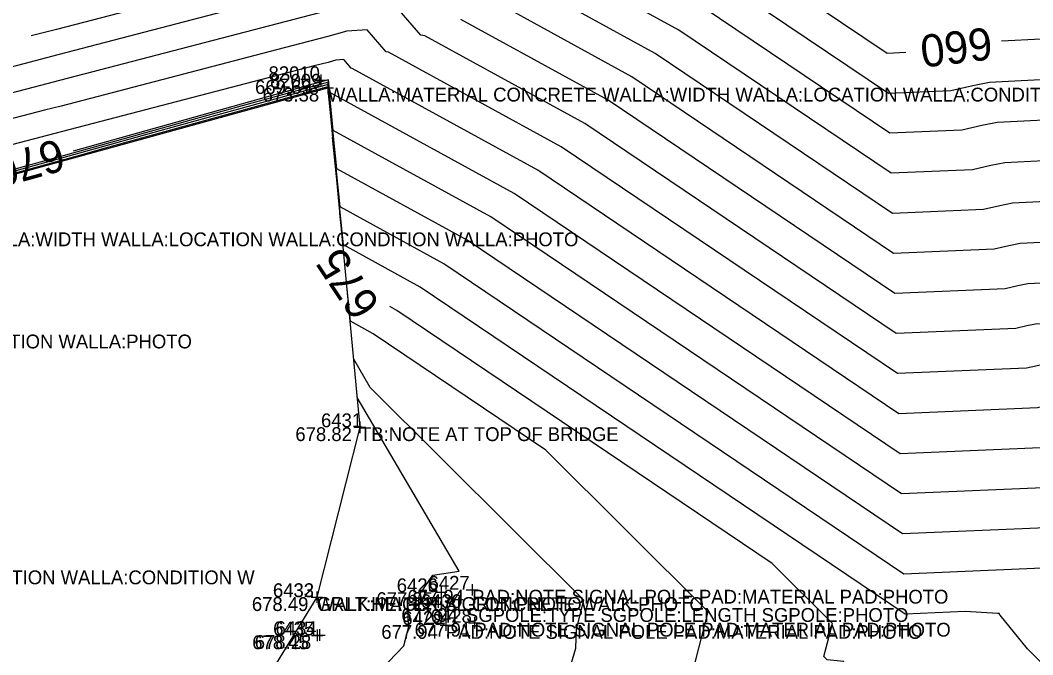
# Model space of a CAD drawing. Extents: x 2129350 to 2137777, y 657588 to 659885.
# Drawn here: x 2132501.7 to 2132589.7, y 658358 to 658413.1 of the extents above; entities that cross this region are included whole.
import ezdxf

# ---------------------------------------------------------------- set-up
doc = ezdxf.new("R2010")
doc.units = 0
for name, color, linetype in [('BR_X_SV_Abut_Text', 7, 'Continuous'), ('DT_X_Contour_Major', 7, 'Continuous'), ('DT_X_Contour_Minor', 7, 'Continuous'), ('DT_X_TIN_Hull', 7, 'Continuous'), ('SV_X_Shot_Marker', 7, 'Continuous'), ('SV_X_Text_Comment', 7, 'Continuous'), ('SV_X_Text_Elevation', 7, 'Continuous'), ('SV_X_Text_Name', 7, 'Continuous')]:
    doc.layers.add(name, color=color, linetype=linetype)

msp = doc.modelspace()

# ---------------------------------------------------------------- linework, layer by layer
at = {"layer": 'BR_X_SV_Abut_Text'}
for p, q in [((2132528.456, 658407.764), (2132528.456, 658406.764)), ((2132527.956, 658407.264), (2132528.956, 658407.264)), ((2132528.456, 658407.264), (2132528.456, 658407.264))]:
    msp.add_line(p, q, dxfattribs=at)
at = {"layer": 'DT_X_Contour_Major'}
for points in [[(2132488.795, 658419.425), (2132490.987, 658419.992), (2132496.593, 658421.453), (2132504.207, 658423.415), (2132509.817, 658424.878), (2132528.046, 658429.575), (2132537.836, 658432.348), (2132548.053, 658433.041), (2132557.688, 658421.915), (2132558.901, 658421.727), (2132565.06, 658418.348), (2132577.04, 658410.267), (2132578.66, 658410.335)], [(2132586.968, 658411.341), (2132590.414, 658411.513), (2132603.554, 658413.836), (2132608.119, 658414.066), (2132613.163, 658414.391), (2132628.717, 658417.095), (2132633.983, 658417.492), (2132635.261, 658417.728), (2132640.318, 658418.23), (2132654.425, 658420.823), (2132659.583, 658421.415), (2132665.23, 658422.186), (2132671.224, 658423.28), (2132677.203, 658424.205), (2132683.603, 658425.338), (2132685.824, 658425.721)], [(2132592.767, 658393.933), (2132588.586, 658393.725), (2132587.607, 658393.533), (2132586.335, 658393.23), (2132577.598, 658392.865), (2132554.854, 658408.205), (2132543.161, 658414.621), (2132542.577, 658414.711), (2132537.934, 658420.073), (2132533.01, 658419.739), (2132528.292, 658418.403), (2132519.507, 658416.139), (2132504.874, 658412.324), (2132502.67, 658411.756)], [(2132595.311, 658376.363), (2132591.904, 658376.193), (2132591.523, 658376.118), (2132591.028, 658376), (2132578.156, 658375.463), (2132544.648, 658398.063), (2132528.625, 658406.854), (2132528.514, 658407.94), (2132526.496, 658407.385), (2132506.335, 658401.763)], [(2132529.693, 658394.442), (2132529.499, 658396.353), (2132529.486, 658396.35)], [(2132582.492, 658312.251), (2132582.969, 658315.09), (2132584.854, 658324.295), (2132584.67, 658325.856), (2132583.26, 658333.494), (2132582.217, 658335.768), (2132580.904, 658339.478), (2132576.594, 658350.45), (2132575.982, 658351.384), (2132574.241, 658353.471), (2132573.706, 658354.823), (2132573.725, 658355.145), (2132573.269, 658357.424), (2132571.822, 658357.557), (2132571.545, 658357.867), (2132572.276, 658360.713), (2132567.044, 658365.932), (2132534.442, 658387.92), (2132533.824, 658388.259)]]:
    msp.add_lwpolyline(points, dxfattribs=at)
at = {"layer": 'DT_X_Contour_Minor'}
for points in [[(2132686.973, 658413.356), (2132683.517, 658412.744), (2132674.931, 658411.415), (2132671.425, 658410.776), (2132663.255, 658409.66), (2132655.791, 658408.804), (2132646.567, 658407.108), (2132639.122, 658406.369), (2132638.252, 658406.209), (2132630.485, 658405.623), (2132619.483, 658403.71), (2132611.888, 658403.22), (2132605.014, 658402.874), (2132595.151, 658401.13), (2132587.258, 658400.737), (2132586.04, 658400.499), (2132584.458, 658400.122), (2132577.375, 658399.826), (2132558.936, 658412.262), (2132549.457, 658417.463)], [(2132563.019, 658416.319), (2132577.152, 658406.787), (2132582.581, 658407.014), (2132584.474, 658407.465), (2132585.931, 658407.75), (2132591.993, 658408.052), (2132604.041, 658410.182), (2132609.375, 658410.451), (2132615.27, 658410.831), (2132629.306, 658413.271)], [(2132714.498, 658414.57), (2132706.548, 658412.74), (2132703.917, 658412.273), (2132695.721, 658410.675), (2132688.096, 658409.362), (2132685.622, 658408.924), (2132676.167, 658407.46), (2132673.491, 658406.972), (2132664.479, 658405.741), (2132656.247, 658404.797), (2132648.65, 658403.401), (2132640.409, 658402.583), (2132639.675, 658402.447), (2132631.074, 658401.798), (2132621.59, 658400.15), (2132613.145, 658399.605), (2132605.501, 658399.22), (2132596.73, 658397.67), (2132587.922, 658397.231), (2132586.824, 658397.016), (2132585.397, 658396.676), (2132577.487, 658396.345), (2132556.895, 658410.234), (2132546.309, 658416.042)], [(2132643.943, 658391.164), (2132632.843, 658390.326), (2132627.91, 658389.469), (2132616.914, 658388.76), (2132606.961, 658388.259), (2132601.467, 658387.287), (2132589.913, 658386.712), (2132589.173, 658386.567), (2132588.212, 658386.338), (2132577.821, 658385.904), (2132550.771, 658404.148), (2132536.866, 658411.778), (2132536.532, 658411.83), (2132533.886, 658414.886)], [(2132528.39, 658413.934), (2132523.383, 658412.644), (2132505.141, 658407.888), (2132502.937, 658407.32), (2132484.354, 658402.475)], [(2132521.445, 658414.391), (2132505.008, 658410.106), (2132502.031, 658409.339), (2132485.301, 658404.978)], [(2132662.031, 658413.578), (2132655.336, 658412.81), (2132644.484, 658410.815), (2132637.835, 658410.156), (2132636.829, 658409.97), (2132629.896, 658409.447), (2132617.376, 658407.27), (2132610.632, 658406.835), (2132604.527, 658406.528), (2132593.572, 658404.591), (2132586.595, 658404.244), (2132585.257, 658403.982), (2132583.52, 658403.568), (2132577.264, 658403.306), (2132560.977, 658414.291)], [(2132642.52, 658394.925), (2132632.253, 658394.15), (2132625.804, 658393.029), (2132615.657, 658392.375), (2132606.474, 658391.913), (2132599.888, 658390.748), (2132589.25, 658390.218), (2132588.39, 658390.05), (2132587.274, 658389.784), (2132577.71, 658389.385), (2132552.813, 658406.177), (2132540.013, 658413.199)], [(2132645.366, 658387.402), (2132633.432, 658386.502), (2132630.017, 658385.908), (2132618.17, 658385.144), (2132607.447, 658384.605), (2132603.046, 658383.827), (2132590.577, 658383.206), (2132589.957, 658383.084), (2132589.151, 658382.892), (2132577.933, 658382.424), (2132548.73, 658402.12), (2132533.718, 658410.357), (2132533.51, 658410.389), (2132531.862, 658412.292), (2132530.114, 658412.174), (2132528.439, 658411.7), (2132525.321, 658410.896), (2132505.275, 658405.67), (2132503.844, 658405.301), (2132483.406, 658399.973)], [(2132646.789, 658383.641), (2132634.022, 658382.678), (2132632.124, 658382.348), (2132619.426, 658381.529), (2132607.934, 658380.951), (2132604.625, 658380.366), (2132591.241, 658379.699), (2132590.74, 658379.601), (2132590.089, 658379.446), (2132578.045, 658378.943), (2132546.689, 658400.091), (2132530.57, 658408.936), (2132530.488, 658408.948), (2132529.838, 658409.699), (2132529.149, 658409.652), (2132528.489, 658409.465), (2132527.259, 658409.148), (2132505.408, 658403.451), (2132504.75, 658403.282), (2132482.459, 658397.471)], [(2132592.905, 658369.108), (2132578.379, 658368.502), (2132540.565, 658394.006), (2132529.221, 658400.23), (2132528.478, 658407.535), (2132514.896, 658403.799), (2132506.364, 658401.42), (2132491.828, 658397.421)], [(2132636.967, 658366.324), (2132634.118, 658370.2), (2132633.304, 658370.837), (2132630.832, 658372.637), (2132628.261, 658373.414), (2132623.879, 658374.424), (2132621.939, 658374.299), (2132608.907, 658373.643), (2132607.782, 658373.444), (2132592.568, 658372.687), (2132592.306, 658372.635), (2132591.967, 658372.554), (2132578.268, 658371.982), (2132542.607, 658396.034), (2132528.923, 658403.542), (2132528.496, 658407.738), (2132520.696, 658405.592), (2132505.972, 658401.486), (2132498.202, 658399.349)], [(2132593.844, 658365.662), (2132578.491, 658365.021), (2132538.524, 658391.977), (2132529.519, 658396.918), (2132528.461, 658407.333), (2132509.095, 658402.006), (2132506.757, 658401.354), (2132485.453, 658395.494)], [(2132595.96, 658318.254), (2132597.993, 658330.36), (2132598.113, 658330.591), (2132598.289, 658331.374), (2132597.896, 658331.406), (2132598.334, 658331.658), (2132598.398, 658336.074), (2132598.202, 658341.477), (2132593.243, 658352.204), (2132591.833, 658355.805), (2132591.151, 658356.626), (2132589.23, 658358.514), (2132586.853, 658361.449), (2132586.806, 658361.519), (2132586.794, 658361.579), (2132586.651, 658361.592), (2132583.809, 658361.758), (2132578.603, 658361.541), (2132536.483, 658389.949), (2132529.817, 658393.607), (2132528.868, 658402.94), (2132528.863, 658402.939)], [(2132560.12, 658356.435), (2132561.478, 658361.726), (2132547.38, 658375.789), (2132532.401, 658385.892), (2132530.412, 658386.983), (2132530.13, 658389.766), (2132530.108, 658389.761)], [(2132536.491, 658343.799), (2132536.628, 658343.809), (2132536.662, 658343.808), (2132538.874, 658344.025), (2132539.347, 658344.048), (2132539.848, 658344.107), (2132541.304, 658344.326), (2132541.934, 658344.445), (2132542.68, 658344.622), (2132543.537, 658344.801), (2132544.361, 658345.022), (2132547.208, 658345.783), (2132546.642, 658347.796), (2132545.739, 658350.045), (2132546.951, 658350.939), (2132547.99, 658351.793), (2132549.994, 658358.575), (2132550.038, 658360.236), (2132550.68, 658362.74), (2132532.141, 658381.232), (2132530.71, 658383.671), (2132530.683, 658383.677)], [(2132531.823, 658355.401), (2132535.048, 658358.79), (2132535.453, 658360.333), (2132535.385, 658362.418), (2132536.361, 658362.969), (2132536.418, 658363.174), (2132536.474, 658363.367), (2132536.487, 658363.369), (2132537.557, 658364.926), (2132539.86, 658365.273), (2132531.008, 658380.359), (2132530.996, 658380.362)]]:
    msp.add_lwpolyline(points, dxfattribs=at)
at = {"layer": 'DT_X_TIN_Hull'}
msp.add_lwpolyline([(2132482.803, 658394.693), (2132528.454, 658407.264), (2132531.241, 658377.767), (2132527.492, 658363.015), (2132522.08, 658354.169), (2132521.682, 658354.18), (2132523.093, 658350.193), (2132523.568, 658349.104), (2132524.165, 658348.141), (2132525.683, 658346.564), (2132526.58, 658345.936), (2132527.552, 658345.405), (2132528.589, 658344.965), (2132529.677, 658344.607), (2132530.805, 658344.325), (2132531.962, 658344.111), (2132533.134, 658343.959), (2132534.311, 658343.861), (2132535.48, 658343.809), (2132536.63, 658343.797), (2132546.21, 658298.864), (2132544.157, 658295.802), (2132542.251, 658292.649), (2132540.53, 658289.401)], dxfattribs=at)
at = {"layer": 'SV_X_Shot_Marker'}
for p, q in [((2132527.835, 658408.419), (2132527.835, 658407.419)), ((2132527.335, 658407.919), (2132528.335, 658407.919)), ((2132527.835, 658407.919), (2132527.835, 658407.919)), ((2132530.743, 658377.768), (2132531.743, 658377.768)), ((2132531.243, 658378.268), (2132531.243, 658377.268)), ((2132531.243, 658377.768), (2132531.243, 658377.768)), ((2132527.493, 658363.507), (2132527.493, 658362.507)), ((2132527.494, 658363.516), (2132527.494, 658362.516)), ((2132538.29, 658363.94), (2132538.29, 658362.94)), ((2132540.481, 658363.651), (2132541.481, 658363.651)), ((2132540.981, 658364.151), (2132540.981, 658363.151)), ((2132540.981, 658363.651), (2132540.981, 658363.651)), ((2132526.993, 658363.007), (2132527.993, 658363.007)), ((2132526.994, 658363.016), (2132527.994, 658363.016)), ((2132527.493, 658363.007), (2132527.493, 658363.007)), ((2132527.494, 658363.016), (2132527.494, 658363.016)), ((2132537.79, 658363.44), (2132538.79, 658363.44)), ((2132538.29, 658363.44), (2132538.29, 658363.44)), ((2132538.707, 658361.092), (2132538.707, 658360.092)), ((2132541.18, 658361.285), (2132541.18, 658360.285)), ((2132527.518, 658360.188), (2132527.518, 658359.188)), ((2132527.713, 658360.219), (2132527.713, 658359.219)), ((2132538.207, 658360.592), (2132539.207, 658360.592)), ((2132538.707, 658360.592), (2132538.707, 658360.592)), ((2132540.68, 658360.785), (2132541.68, 658360.785)), ((2132541.18, 658360.785), (2132541.18, 658360.785)), ((2132527.018, 658359.688), (2132528.018, 658359.688)), ((2132527.213, 658359.719), (2132528.213, 658359.719)), ((2132527.518, 658359.688), (2132527.518, 658359.688)), ((2132527.713, 658359.719), (2132527.713, 658359.719))]:
    msp.add_line(p, q, dxfattribs=at)

# ---------------------------------------------------------------- texts
at = {"layer": 'BR_X_SV_Abut_Text'}
for s, p in [('82009', (2132523.43, 658407.264)), ('673.38', (2132522.787, 658406.064)), ('WALLA:MATERIAL CONCRETE WALLA:WIDTH WALLA:LOCATION WALLA:CONDITION WALLA:PH', (2132528.456, 658406.064)), ('WALLA:MATERIAL WALLA:WIDTH WALLA:LOCATION WALLA:CONDITION WALLA:PHOTO', (2132482.805, 658393.493)), ('WALLA:MATERIAL WALLA:WIDTH WALLA:LOCATION WALLA:CONDITION WALLA:PHOTO', (2132449.235, 658384.62)), ('WALLA:MATERIAL CONCRETE WALLA:WIDTH AT TOP WALLA:LOCATION WALLA:CONDITION W', (2132449.068, 658364.13))]:
    msp.add_text(s, height=1.2, dxfattribs=at).set_placement(p)
at = {"layer": 'DT_X_Contour_Major'}
for s, rotation, p in [('660', 186.90506, (2132585.982, 658412.534)), ('670', 195.5661, (2132505.098, 658402.874)), ('675', 123.74414, (2132533.075, 658388.409))]:
    msp.add_text(s, height=2.8, rotation=rotation, dxfattribs=at).set_placement(p)
at = {"layer": 'SV_X_Text_Comment'}
for s, p in [('TB:NOTE AT TOP OF BRIDGE', (2132531.243, 658376.568)), ('PAD:NOTE SIGNAL POLE PAD:MATERIAL PAD:PHOTO', (2132540.981, 658362.451)), ('WALK:MATERIAL CONCRETE WALK:PHOTO', (2132527.493, 658361.807)), ('GRLT:HEIGHT 3 GRLT:PHOTO', (2132527.494, 658361.816)), ('SGPOLE:TYPE SGPOLE:LENGTH SGPOLE:PHOTO', (2132540.449, 658360.862)), ('PAD:NOTE SIGNAL POLE PAD:MATERIAL PAD:PHOTO', (2132538.707, 658359.392)), ('PAD:NOTE SIGNAL POLE PAD:MATERIAL PAD:PHOTO', (2132541.18, 658359.585))]:
    msp.add_text(s, height=1.2, dxfattribs=at).set_placement(p)
at = {"layer": 'SV_X_Text_Elevation'}
for s, p in [('669.69', (2132522.128, 658406.719)), ('678.82', (2132525.631, 658376.568)), ('677.94', (2132535.369, 658362.451)), ('678.49', (2132521.852, 658361.807)), ('678.49', (2132521.853, 658361.816)), ('677.95', (2132532.668, 658362.24)), ('677.94', (2132534.837, 658360.862)), ('677.94', (2132533.095, 658359.392)), ('677.91', (2132535.992, 658359.585)), ('678.45', (2132521.887, 658358.488)), ('678.28', (2132522.101, 658358.519))]:
    msp.add_text(s, height=1.2, dxfattribs=at).set_placement(p)
at = {"layer": 'SV_X_Text_Name'}
for s, p in [('82010', (2132523.3, 658407.919)), ('6431', (2132527.86, 658377.768)), ('6426', (2132534.435, 658363.44)), ('6427', (2132537.202, 658363.651)), ('6433', (2132523.676, 658363.007)), ('6432', (2132523.686, 658363.016)), ('6430', (2132536.528, 658362.062)), ('6429', (2132534.918, 658360.592)), ('6428', (2132537.391, 658360.785)), ('6435', (2132523.701, 658359.688)), ('6434', (2132523.905, 658359.719))]:
    msp.add_text(s, height=1.2, dxfattribs=at).set_placement(p)

doc.saveas('drawing.dxf')
